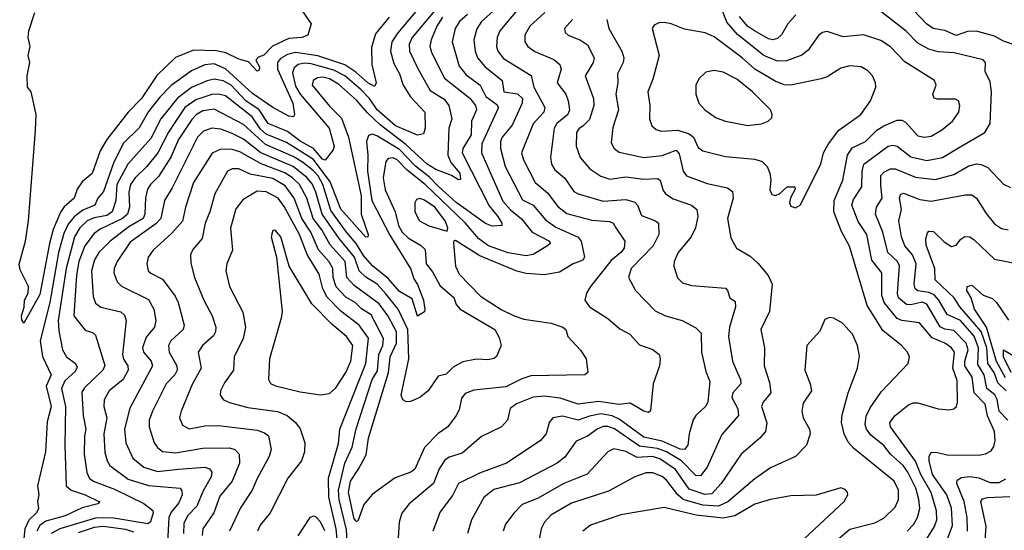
# Model space of a CAD drawing. Extents: x 1308313 to 1441400, y 959662 to 1036319.
# Tile 448 of 656: x 1368376 to 1372728, y 1027679 to 1029933. Entities that reach past the tile are written whole.
import ezdxf

# ---------------------------------------------------------------- set-up
doc = ezdxf.new("R2010")
doc.units = 0

msp = doc.modelspace()

# ---------------------------------------------------------------- linework, layer by layer
at = {"layer": '0CON10XD'}
for points in [[(1370558.6, 1030051.4), (1370416.8, 1029925), (1370396.6, 1029893.4), (1370383, 1029845), (1370388.9, 1029795), (1370399.5, 1029765), (1370434.1, 1029725), (1370507.8, 1029665), (1370515.3, 1029615.3), (1370576.2, 1029606.2), (1370598.6, 1029585), (1370597.4, 1029565), (1370552.2, 1029467.8), (1370509.2, 1029415), (1370500.7, 1029395), (1370500.6, 1029365), (1370522.3, 1029285), (1370598, 1029138), (1370645, 1029113.8), (1370699.9, 1029049.9), (1370745, 1029017), (1370845, 1028973.6), (1370858.2, 1028955), (1370872.1, 1028885), (1370865, 1028870.9), (1370822.5, 1028855), (1370762.2, 1028817.8), (1370693.9, 1028806.1), (1370615, 1028813.3), (1370573.4, 1028823.4), (1370409.9, 1028889.9), (1370301.7, 1028958.3), (1370295, 1028957.5), (1370293, 1028947), (1370302.5, 1028845), (1370319.2, 1028809.2), (1370413.1, 1028713.1), (1370504.1, 1028654.1), (1370561.4, 1028625), (1370605, 1028611.6), (1370725, 1028593.1), (1370777.1, 1028575), (1370790.6, 1028565), (1370798.6, 1028535), (1370854.6, 1028474.6), (1370879.2, 1028435), (1370886.7, 1028375), (1370874.2, 1028365.8), (1370635, 1028360.8), (1370595, 1028347.6), (1370525, 1028311.5), (1370382.7, 1028297.3), (1370345, 1028282.7), (1370328.5, 1028261.5), (1370318.8, 1028211.2), (1370304.6, 1028185), (1370267.8, 1028135), (1370225, 1028105.5), (1370165.2, 1028044.8), (1370122.2, 1027947.8), (1370105, 1027935.3), (1370035, 1027910.9), (1369933.8, 1027836.2), (1369897.2, 1027792.8), (1369871.2, 1027718.8), (1369865, 1027717.1), (1369855, 1027729.2), (1369829.7, 1027845), (1369838.7, 1027895), (1369875, 1027952.1), (1369907.6, 1028012.4), (1369917.9, 1028085), (1370005.9, 1028375), (1370013.6, 1028445), (1370041.4, 1028505), (1370041.9, 1028555), (1370004.7, 1028624.7), (1369965, 1028678.1), (1369855, 1028758.9), (1369821.4, 1028795), (1369814.3, 1028865), (1369748.9, 1028938.9), (1369711, 1029005), (1369673.6, 1029055), (1369645.3, 1029145.3), (1369612.6, 1029205), (1369582.1, 1029235), (1369547.6, 1029257.6), (1369443.4, 1029296.6)], [(1369595.7, 1030015), (1369663.8, 1029915), (1369650, 1029865), (1369622.5, 1029855), (1369565, 1029850), (1369493, 1029817), (1369455, 1029776.7), (1369431.7, 1029768.3), (1369420, 1029755), (1369436, 1029725), (1369435, 1029710), (1369425, 1029705.6), (1369387.1, 1029747.1), (1369345, 1029758.8), (1369287, 1029787), (1369245.8, 1029795.8), (1369145, 1029798.3), (1369064.2, 1029765.8), (1368982.4, 1029687.6), (1368915, 1029585.7), (1368854.8, 1029525), (1368761.1, 1029405), (1368731.2, 1029355), (1368695.7, 1029254.3), (1368652.9, 1029217.1), (1368630.2, 1029185), (1368617.5, 1029145), (1368572.6, 1029107.4), (1368556.7, 1029083.3), (1368523.6, 1029006.4), (1368507.3, 1028945), (1368465, 1028720), (1368395, 1028593.3), (1368385, 1028607.5), (1368383.6, 1028625), (1368396.5, 1028663.5), (1368397.9, 1028695), (1368413.5, 1028725), (1368415.7, 1028755.7), (1368378.3, 1028828.3), (1368374.1, 1028854.1), (1368401.6, 1028955), (1368414.8, 1029045), (1368446.5, 1029445), (1368448.6, 1029515), (1368426.7, 1029615), (1368410.8, 1029635), (1368408.7, 1029685), (1368420.9, 1029745), (1368413.8, 1029775), (1368423, 1029815), (1368414.2, 1029855), (1368415.8, 1029885), (1368443.3, 1029965)], [(1370225, 1029991.1), (1370111.1, 1029855), (1370097, 1029825), (1370098.4, 1029795), (1370138, 1029715), (1370190.3, 1029620.3), (1370252.7, 1029582.7), (1370272.6, 1029555), (1370285.7, 1029495.7), (1370273.5, 1029455), (1370268.3, 1029335), (1370282.1, 1029302.1), (1370321.6, 1029255), (1370325, 1029228), (1370315, 1029226.5), (1370285, 1029245.5), (1370215, 1029271.2), (1370176.9, 1029295), (1370082.9, 1029382.9), (1369969.1, 1029469.1), (1369912.6, 1029522.6), (1369865, 1029578.5), (1369785, 1029649), (1369745, 1029672.2), (1369715, 1029679.5), (1369692.7, 1029677.3), (1369673.8, 1029665), (1369669.3, 1029645), (1369745, 1029550.9), (1369798.2, 1029498.2), (1369828.9, 1029415), (1369885.4, 1029155), (1369885.7, 1029075), (1369915.8, 1028985), (1369915, 1028972.5), (1369905, 1028973.8), (1369796.2, 1029096.2), (1369747.8, 1029217.8), (1369675, 1029316.6), (1369555, 1029391.4), (1369465, 1029428.2), (1369440.6, 1029450.6), (1369403.9, 1029503.9), (1369285, 1029596.6), (1369255.1, 1029605.1), (1369225, 1029603.8), (1369155, 1029580.1), (1369105.6, 1029545), (1369064.5, 1029484.5), (1369033.1, 1029436.9), (1368987, 1029345), (1368938.4, 1029285), (1368886, 1029235), (1368866.3, 1029205), (1368858.1, 1029171.9), (1368861.4, 1029105), (1368853.2, 1029075), (1368830.5, 1029055), (1368731.7, 1029008.3), (1368705, 1028988.6), (1368664.7, 1028935.3), (1368637.1, 1028865), (1368627.1, 1028805), (1368615.6, 1028625.6), (1368665, 1028562.5), (1368700.8, 1028550.8), (1368710.5, 1028540.5), (1368753.1, 1028406.9), (1368744.1, 1028385), (1368661.9, 1028308.1), (1368651.1, 1028288.9), (1368656, 1028185), (1368667.8, 1028125), (1368663, 1028095), (1368661, 1028015), (1368673.1, 1027933.1), (1368685, 1027907.7), (1368705, 1027893.4), (1368795, 1027860.2), (1368925, 1027796.6), (1368965, 1027765.7), (1368966.1, 1027755), (1368953.8, 1027716.2), (1368942.6, 1027707.4), (1368791.6, 1027731.6), (1368715, 1027732.9), (1368553.1, 1027685), (1368515, 1027664.8)], [(1370142.3, 1029987.7), (1370046.7, 1029875), (1370020.9, 1029835), (1370015.2, 1029795.2), (1370029.3, 1029739.3), (1370054.1, 1029695), (1370071.3, 1029645), (1370102.9, 1029592.9), (1370166.7, 1029525), (1370168.6, 1029455), (1370160.3, 1029429.7), (1370135, 1029423.3), (1370037.7, 1029465), (1369955.9, 1029535), (1369922.1, 1029585), (1369885, 1029623.2), (1369812.5, 1029685), (1369765, 1029710.5), (1369665, 1029738.2), (1369635, 1029741), (1369606.4, 1029735), (1369589.4, 1029720.6), (1369581.8, 1029698.2), (1369595, 1029640)], [(1370605, 1030010.5), (1370498.8, 1029885), (1370486.9, 1029855), (1370483.1, 1029815), (1370489.7, 1029795), (1370515, 1029762.2), (1370637.3, 1029687.3), (1370647.8, 1029635), (1370697.1, 1029545), (1370693.3, 1029525), (1370645, 1029473.5), (1370594.1, 1029345), (1370602.4, 1029315), (1370654.5, 1029214.5), (1370708.5, 1029168.5), (1370755, 1029109.1), (1370795, 1029078.3), (1370905, 1029048.4), (1370982.7, 1029042.7), (1370998.9, 1029035), (1371010.4, 1029015), (1371050.9, 1028955), (1371047.5, 1028925), (1371032.8, 1028905), (1370989.9, 1028870.1), (1370899.1, 1028755), (1370880.6, 1028725), (1370874.2, 1028695), (1370894.2, 1028665), (1370975, 1028614.5), (1371028.7, 1028568.7), (1371072.5, 1028545), (1371115, 1028498.1), (1371175, 1028476.4), (1371201.9, 1028455), (1371207.1, 1028435), (1371204.3, 1028405), (1371175.4, 1028324.6), (1371164.4, 1028205.6), (1371155, 1028199.4), (1371135, 1028204), (1371075, 1028240.4), (1371025, 1028234.3), (1370935, 1028247.3), (1370845, 1028234.8), (1370765, 1028262.2), (1370695, 1028270.4), (1370645, 1028266.2), (1370572.4, 1028237.6), (1370543.3, 1028216.7), (1370532.2, 1028165), (1370505.6, 1028135), (1370417.6, 1028092.4), (1370331.1, 1028018.9), (1370275, 1028002.1), (1370255, 1027988.9), (1370230.8, 1027949.2), (1370205, 1027885.5), (1370097.3, 1027795), (1370065.8, 1027754.2), (1370052.7, 1027715), (1370043.9, 1027575)], [(1372298, 1027675), (1372327.6, 1027705), (1372344.6, 1027734.6), (1372353.9, 1027775), (1372350.5, 1027815), (1372336.6, 1027865), (1372302, 1027935), (1372281, 1027965), (1372225.2, 1028015), (1372195, 1028052.4), (1372138.4, 1028098.4), (1372119, 1028125), (1372112.6, 1028145), (1372117.1, 1028182.9), (1372135, 1028218.8), (1372185, 1028291.5), (1372302.5, 1028415), (1372308.6, 1028445), (1372300.6, 1028465), (1372273.3, 1028495), (1372191.3, 1028561.3), (1372121.1, 1028671.1), (1372043.2, 1028933.2), (1372008.3, 1028998.3), (1371973.8, 1029085), (1371975.2, 1029135), (1372014.8, 1029225.2), (1372035.5, 1029334.5), (1372055, 1029367.5), (1372115, 1029396.2), (1372164.3, 1029445), (1372195.2, 1029465), (1372255, 1029489.4), (1372275, 1029489.4), (1372291.2, 1029481.2), (1372345, 1029420.4), (1372375, 1029414.7), (1372405, 1029418.9), (1372450.6, 1029445), (1372498.5, 1029485), (1372526.2, 1029525), (1372531.8, 1029555), (1372525.6, 1029575), (1372511.9, 1029581.9), (1372432.6, 1029582.6), (1372417.6, 1029587.6), (1372412.2, 1029605), (1372426.1, 1029645), (1372419.1, 1029665), (1372288.1, 1029748.1), (1372225, 1029813.2), (1372182.1, 1029842.1), (1372105, 1029866.6), (1372015, 1029858.1), (1371945, 1029881.8), (1371925, 1029876.9), (1371906.2, 1029863.8), (1371860.4, 1029799.6), (1371833.4, 1029776.6), (1371765, 1029752.1), (1371725, 1029750.4), (1371665, 1029774.8), (1371548.2, 1029868.2), (1371502.2, 1029922.2), (1371475, 1029992.2)], [(1370008.5, 1029945), (1369948.6, 1029871.4), (1369930.9, 1029810.9), (1369933, 1029735), (1369951.5, 1029655), (1369945, 1029638.9), (1369915, 1029654.3), (1369861.6, 1029701.6), (1369813.6, 1029733.6), (1369693.4, 1029773.4), (1369595, 1029788.2), (1369559.7, 1029780.3), (1369528.1, 1029761.9), (1369515.4, 1029744.6), (1369514.9, 1029715), (1369583.1, 1029565), (1369591.3, 1029515), (1369586.2, 1029503.8), (1369565, 1029507), (1369495, 1029546.2), (1369405, 1029607.7), (1369285, 1029716.4), (1369235, 1029739.2), (1369195, 1029734.8), (1369135, 1029708), (1369045, 1029643.1), (1368995, 1029591.7), (1368945, 1029528.1), (1368904.3, 1029455.7), (1368833.6, 1029386.4), (1368790, 1029300), (1368745.9, 1029174.1), (1368720.8, 1029145), (1368708.3, 1029115), (1368655, 1029091.8), (1368616.9, 1029063.1), (1368589.7, 1029030.3), (1368571.2, 1028988.8), (1368548, 1028905), (1368509.8, 1028685), (1368466, 1028515), (1368476.7, 1028446.7), (1368515.9, 1028365), (1368492.6, 1028315), (1368514.5, 1028225), (1368497.1, 1028157.1), (1368490, 1028025), (1368454.1, 1027875), (1368461.2, 1027835), (1368454.4, 1027805), (1368459.3, 1027775), (1368449.7, 1027755), (1368416.7, 1027723.3), (1368399.2, 1027685), (1368376.2, 1027465)], [(1370244.1, 1029945), (1370219.1, 1029905), (1370194.7, 1029844.7), (1370188.9, 1029815), (1370197.9, 1029785), (1370253.8, 1029675), (1370365, 1029587.6), (1370391.3, 1029555), (1370395.7, 1029535), (1370372.4, 1029485), (1370371.6, 1029425), (1370334, 1029365), (1370332, 1029345), (1370450.8, 1029110.8), (1370489, 1029065), (1370506.7, 1029035), (1370506.7, 1029025), (1370465, 1029021.2), (1370435, 1029032.9), (1370305, 1029125.8), (1370227.1, 1029197.1), (1370187.5, 1029237.5), (1370125, 1029286.4), (1370055, 1029360.1), (1369955, 1029420.4), (1369935, 1029427.5), (1369917.6, 1029422.4), (1369908.6, 1029395), (1369914.8, 1029335), (1369913.1, 1029265), (1369932.8, 1029135), (1370012.3, 1028982.3), (1370105, 1028831.9), (1370118.3, 1028788.3), (1370134, 1028764), (1370160.6, 1028695), (1370167.1, 1028652.9), (1370165, 1028643.3), (1370135, 1028624), (1370110.5, 1028700.5), (1370055, 1028732.8), (1370005, 1028790.6), (1369935, 1028847), (1369895, 1028892), (1369863.6, 1028945), (1369820, 1028995), (1369751.4, 1029091.4), (1369716.1, 1029205), (1369695, 1029243.2), (1369675, 1029265.4), (1369626.2, 1029305), (1369585, 1029329.2), (1369462.5, 1029382.5), (1369365, 1029470.3), (1369235, 1029537.8), (1369185, 1029531.3), (1369157.4, 1029515), (1369137.1, 1029492.9), (1369078.6, 1029405), (1369044.2, 1029325.8), (1368989.1, 1029240.9), (1368954.1, 1029205.9), (1368941.6, 1029185), (1368932.6, 1029147.4), (1368929.8, 1029075), (1368922.1, 1029055), (1368858.4, 1029018.4), (1368775.8, 1028955), (1368725.4, 1028904.6), (1368706.8, 1028873.2), (1368692.8, 1028825), (1368701.1, 1028711.1), (1368711.5, 1028681.5), (1368735, 1028663.2), (1368822.8, 1028642.8), (1368838.7, 1028628.7), (1368846.8, 1028605), (1368830, 1028455), (1368834.9, 1028434.9), (1368853.7, 1028405), (1368855.7, 1028385), (1368833.5, 1028345), (1368772, 1028295), (1368750, 1028255), (1368748.1, 1028225), (1368761.6, 1028175), (1368748.5, 1028105), (1368751.8, 1028021.8), (1368762.4, 1027985), (1368774.8, 1027964.8), (1368855, 1027904.8), (1368945, 1027875.8), (1369084.7, 1027864.7), (1369092.6, 1027852.6), (1369093.5, 1027835), (1369079.6, 1027800.4), (1369045, 1027758.1), (1369034.8, 1027735), (1369029.1, 1027625)], [(1370355, 1029957), (1370320.2, 1029925), (1370300.5, 1029895), (1370287.4, 1029835), (1370318, 1029728), (1370349.5, 1029689.5), (1370410.8, 1029645), (1370436, 1029595), (1370485, 1029559), (1370492.4, 1029545), (1370418.5, 1029385), (1370416.5, 1029345), (1370511.4, 1029131.4), (1370545, 1029093.1), (1370594.4, 1029054.4), (1370641.4, 1028995), (1370718.2, 1028955), (1370720, 1028945), (1370709.5, 1028935), (1370645, 1028896), (1370615, 1028890), (1370535, 1028904.2), (1370448.4, 1028935), (1370405, 1028965.6), (1370345, 1029036.8), (1370167.8, 1029205), (1370088.3, 1029268.3), (1370045, 1029314), (1370025, 1029323.4), (1370005, 1029320), (1369995, 1029306.9), (1369982.5, 1029235), (1369991.7, 1029181.7), (1370034.9, 1029084.9), (1370050.7, 1029025), (1370066.7, 1028995), (1370095, 1028967.9), (1370147.7, 1028937.7), (1370168.5, 1028918.5), (1370172.2, 1028855), (1370200.3, 1028820.3), (1370235, 1028757.5), (1370295, 1028706.2), (1370305.3, 1028675), (1370322.5, 1028655), (1370475.7, 1028565), (1370495, 1028530), (1370504.2, 1028495), (1370483.4, 1028446.6), (1370472.8, 1028437.2), (1370445, 1028430.8), (1370395, 1028433.9), (1370335, 1028422.5), (1370291.5, 1028398.5), (1370261.3, 1028368.7), (1370225, 1028358.6), (1370181.4, 1028295), (1370144.4, 1028265), (1370102.8, 1028247.2), (1370085, 1028245.7), (1370068.8, 1028255), (1370062, 1028275), (1370096.5, 1028435), (1370091.5, 1028565), (1370048.7, 1028655), (1369995, 1028722.6), (1369956.5, 1028765), (1369905.7, 1028795.7), (1369876.3, 1028825), (1369855.3, 1028885), (1369787.7, 1028967.7), (1369713, 1029075), (1369685, 1029172.5), (1369668.7, 1029208.7), (1369645, 1029236.6), (1369584.4, 1029285), (1369442, 1029345), (1369365, 1029405.2), (1369315, 1029430.2), (1369265, 1029450.4), (1369225, 1029454.8), (1369189.2, 1029440.8), (1369162.6, 1029415), (1369049.3, 1029190.7)], [(1370697.1, 1029965), (1370630.9, 1029905), (1370608.2, 1029865), (1370608.5, 1029835), (1370622.5, 1029815), (1370653.6, 1029793.6), (1370737, 1029757), (1370762.9, 1029735), (1370769.3, 1029715), (1370751.2, 1029655), (1370789.7, 1029605), (1370800, 1029575), (1370805.6, 1029535), (1370799.5, 1029515), (1370750, 1029475), (1370738.8, 1029455), (1370722.2, 1029325), (1370726, 1029295), (1370740.8, 1029270.8), (1370785, 1029233.1), (1370825, 1029175.4), (1370844.3, 1029164.3), (1370955, 1029132), (1371055, 1029139.2), (1371095, 1029127.3), (1371106.6, 1029115), (1371125, 1029068.8), (1371185.9, 1029045.9), (1371198.9, 1029035), (1371201.3, 1028985), (1371175.2, 1028934.8), (1371078.8, 1028835), (1371067.3, 1028795), (1371098.1, 1028738.1), (1371185, 1028648.2), (1371230, 1028625), (1371304.6, 1028604.6), (1371365, 1028572.5), (1371388.7, 1028548.7), (1371389.1, 1028465), (1371409.1, 1028379.1), (1371426.8, 1028335), (1371417.7, 1028245), (1371406.5, 1028225), (1371364.7, 1028185.3), (1371353.3, 1028166.7), (1371334.6, 1028105), (1371329.4, 1028055), (1371314.8, 1028035.2), (1371295, 1028037.1), (1371215, 1028072), (1371135, 1028090.4), (1371025, 1028169.6), (1370995, 1028184.6), (1370945, 1028192.7), (1370895, 1028183), (1370845, 1028165.5), (1370775, 1028181.9), (1370733.1, 1028175), (1370716.2, 1028155), (1370702.7, 1028105), (1370676.2, 1028073.8), (1370527.1, 1027975), (1370408.7, 1027931.3), (1370315.5, 1027885), (1370288.5, 1027831.5), (1370235, 1027759.4), (1370202.3, 1027675)], [(1371806.9, 1029955), (1371770.4, 1029915), (1371743.3, 1029866.7), (1371725, 1029850.4), (1371705, 1029844.7), (1371685, 1029849), (1371623.6, 1029883.6), (1371592.3, 1029905), (1371557, 1029947)], [(1372385, 1027641.2), (1372420, 1027695), (1372429, 1027725), (1372428.6, 1027765), (1372404.5, 1027845), (1372358.6, 1027925), (1372335, 1027984.2), (1372225.4, 1028135), (1372221.5, 1028155), (1372245.5, 1028185), (1372305, 1028232.7), (1372325, 1028241.8), (1372345, 1028241.2), (1372435.5, 1028215.5), (1372485, 1028210), (1372505.5, 1028214.5), (1372516, 1028225), (1372520.6, 1028245), (1372519.4, 1028339.4), (1372500.2, 1028395), (1372507.6, 1028465), (1372495.2, 1028485), (1372465.1, 1028505.1), (1372408.9, 1028528.9), (1372353.1, 1028595), (1372275, 1028605.2), (1372253.8, 1028613.8), (1372196.3, 1028685), (1372186.7, 1028715), (1372186.6, 1028815), (1372142, 1028872), (1372119.8, 1028985), (1372082.2, 1029042.2), (1372054.4, 1029115), (1372061, 1029139), (1372097.9, 1029195), (1372099.4, 1029265), (1372106.9, 1029295), (1372215, 1029375.3), (1372235, 1029379.4), (1372254.8, 1029374.8), (1372315, 1029328.3), (1372385, 1029312.2), (1372455, 1029324.8), (1372525, 1029366.9), (1372641.9, 1029435), (1372665.3, 1029474.7), (1372670.8, 1029615), (1372665, 1029658.8), (1372643.5, 1029705), (1372645.5, 1029745), (1372635, 1029756.4), (1372506.4, 1029786.4), (1372435, 1029791.6), (1372395, 1029802.6), (1372345, 1029829.1), (1372293.5, 1029883.5), (1372175.2, 1029975.2)], [(1372779.7, 1029819.7), (1372725, 1029838.6), (1372685, 1029860.3), (1372605, 1029882.1), (1372565, 1029881.4), (1372515, 1029864.3), (1372465, 1029885.2), (1372413.5, 1029895), (1372383.4, 1029915), (1372325, 1029976.8)], [(1370818.8, 1029935), (1370784.4, 1029895), (1370787.3, 1029877.3), (1370800, 1029865), (1370855, 1029842.5), (1370885, 1029822.1), (1370914.7, 1029765), (1370911.2, 1029745), (1370875.3, 1029685), (1370911.6, 1029585), (1370913.7, 1029555), (1370895, 1029493.3), (1370866, 1029464), (1370848.1, 1029451.9), (1370837.5, 1029435), (1370835.3, 1029375), (1370853.8, 1029325), (1370895.5, 1029275), (1370945, 1029242.8), (1370985, 1029229.7), (1371055, 1029239.5), (1371135, 1029229.6), (1371195, 1029232.3), (1371207.3, 1029225), (1371219.5, 1029179.5), (1371230.9, 1029165), (1371265, 1029142.6), (1371345, 1029114.6), (1371368.2, 1029095), (1371373.1, 1029065), (1371362.3, 1029015), (1371343.6, 1028975), (1371286.4, 1028905), (1371268.5, 1028865), (1371266.7, 1028845), (1371283.7, 1028793.7), (1371305, 1028771.9), (1371345, 1028760), (1371495, 1028748.2), (1371505, 1028738), (1371515, 1028705.8), (1371538.6, 1028688.6), (1371539.2, 1028665), (1371513.4, 1028575), (1371508.7, 1028535), (1371527.2, 1028425), (1371542.9, 1028387.1), (1371562.5, 1028345), (1371563.2, 1028325), (1371527.6, 1028285), (1371523.3, 1028265), (1371550.3, 1028215), (1371552.7, 1028185), (1371479, 1028101), (1371415, 1027956.9), (1371385, 1027919.5), (1371365, 1027920.9), (1371301, 1027985), (1371235, 1028025.1), (1371195, 1028040.4), (1371115, 1028050.4), (1371005, 1028126.6), (1370975, 1028137.3), (1370955, 1028137), (1370927.7, 1028125), (1370886.2, 1028093.8), (1370835, 1028072.3), (1370785, 1028001.5), (1370752.2, 1027975), (1370585, 1027887.4), (1370471.5, 1027858.5), (1370427.2, 1027822.8), (1370372.9, 1027725), (1370355.4, 1027665)], [(1370971.8, 1029935), (1370980, 1029895), (1371036.8, 1029795), (1371046.8, 1029765), (1371043.8, 1029745), (1371018.5, 1029695), (1371019.7, 1029655), (1371010.3, 1029605), (1371022.4, 1029535), (1370997.9, 1029457.9), (1370990.2, 1029390.2), (1371003.1, 1029365), (1371025, 1029347.9), (1371135.3, 1029325.3), (1371215, 1029334), (1371277, 1029357), (1371291.5, 1029341.5), (1371308.2, 1029265), (1371323.8, 1029243.8), (1371415, 1029209.7), (1371505, 1029190.9), (1371526.5, 1029175), (1371529.7, 1029145), (1371504.1, 1029055), (1371519.8, 1028969.8), (1371544, 1028924), (1371605, 1028888.6), (1371638.9, 1028858.9), (1371683.9, 1028803.9), (1371701.5, 1028765), (1371690.4, 1028645), (1371652.1, 1028565), (1371667.9, 1028485), (1371666.7, 1028405), (1371689.5, 1028330.5), (1371696.1, 1028285), (1371661.5, 1028245), (1371654.6, 1028225), (1371677.6, 1028152.4), (1371671.8, 1028115), (1371647.8, 1028085), (1371564.8, 1028015.2), (1371477.1, 1027885), (1371435, 1027838.9), (1371405, 1027836), (1371335, 1027860), (1371275, 1027947.2), (1371205, 1027993.8), (1371173.7, 1028003.7), (1371105, 1027999.6), (1371055, 1028026.7), (1371002, 1028038), (1370975, 1028024.5), (1370883.9, 1027926.1), (1370781.5, 1027885), (1370665, 1027819), (1370597.5, 1027792.5), (1370562.3, 1027755), (1370523.7, 1027706.3), (1370512.9, 1027675)], [(1371805, 1029102.5), (1371825.8, 1029115), (1371917.5, 1029295), (1371929.2, 1029345), (1371950.6, 1029385), (1371996.5, 1029445), (1372093.8, 1029515), (1372136.2, 1029575), (1372159.5, 1029635), (1372158.9, 1029655), (1372145.6, 1029685), (1372125, 1029707.1), (1372095, 1029725.6), (1372045, 1029729.4), (1372005, 1029719.4), (1371945, 1029681.8), (1371918.1, 1029671.9), (1371785, 1029644.7), (1371755, 1029646.3), (1371715, 1029661.7), (1371625.3, 1029715), (1371570, 1029765), (1371445, 1029858), (1371405.2, 1029875.2), (1371315, 1029892.2), (1371255, 1029914.6), (1371225, 1029921.8), (1371200.4, 1029919.6), (1371180.4, 1029909.6), (1371171.4, 1029895), (1371203.1, 1029775), (1371175, 1029671.2), (1371151.8, 1029615), (1371161.5, 1029555), (1371159.1, 1029495), (1371170, 1029465), (1371188.8, 1029448.8), (1371211.2, 1029441.2), (1371285, 1029445.8), (1371335, 1029429.5), (1371354.1, 1029414.1), (1371375, 1029369.5), (1371395, 1029353.9), (1371495, 1029328.9), (1371625, 1029316.8), (1371657.1, 1029307.1), (1371679.4, 1029285), (1371691.5, 1029255), (1371696.7, 1029225), (1371692.1, 1029182.1), (1371700.9, 1029160.9), (1371715, 1029157.1), (1371735, 1029164.4), (1371767.5, 1029195), (1371802.5, 1029195), (1371803.8, 1029185), (1371783.4, 1029146.6), (1371779.2, 1029125), (1371785, 1029110), (1371805, 1029102.5)], [(1371595, 1029466.5), (1371655, 1029473.3), (1371684.4, 1029485.6), (1371699.7, 1029500.3), (1371702, 1029515), (1371694.2, 1029535), (1371614.5, 1029615), (1371545, 1029670.8), (1371485, 1029701.8), (1371445, 1029709.5), (1371408.7, 1029701.3), (1371377.4, 1029672.6), (1371364.4, 1029645), (1371364.4, 1029605), (1371378.1, 1029565), (1371404.2, 1029535), (1371455, 1029500.5), (1371495.4, 1029485.4), (1371595, 1029466.5)], [(1369595, 1029640), (1369615.1, 1029605), (1369744.2, 1029455), (1369765.8, 1029374.2), (1369760.9, 1029359.1), (1369726.6, 1029313.4), (1369715, 1029317), (1369675, 1029364.9), (1369615, 1029397.4), (1369560.2, 1029440.2), (1369475, 1029475.2), (1369434, 1029535), (1369375, 1029575.7), (1369310.6, 1029645), (1369275, 1029663.4), (1369235, 1029670.3), (1369205, 1029663.8), (1369135, 1029633.8), (1369073.5, 1029586.5), (1368999.6, 1029495), (1368955, 1029408.8), (1368854.1, 1029295.9), (1368805.2, 1029205.2), (1368800.8, 1029135), (1368784.8, 1029085), (1368761.7, 1029068.3), (1368705, 1029059.1), (1368674.7, 1029045.3), (1368642.3, 1029015), (1368617.9, 1028975), (1368581.6, 1028835), (1368546.4, 1028605), (1368548.8, 1028558.8), (1368565.3, 1028475), (1368583.4, 1028445), (1368622.5, 1028415), (1368629.5, 1028399.5), (1368620.9, 1028379.1), (1368575, 1028338.4), (1368560.2, 1028305), (1368578.2, 1028225), (1368575.2, 1028055), (1368581.8, 1027875), (1368602.9, 1027855), (1368666.2, 1027835), (1368726, 1027806), (1368730, 1027805), (1368721.2, 1027795), (1368652.2, 1027777.8), (1368577.6, 1027742.4), (1368491.1, 1027718.9), (1368465, 1027700.2), (1368452.3, 1027675)], [(1369443.4, 1029296.6), (1369349.2, 1029349.2), (1369315, 1029360.2), (1369265, 1029361.9), (1369226.6, 1029343.4), (1369144.2, 1029215), (1369108.8, 1029105), (1369096, 1029044), (1369049, 1028991), (1368965.4, 1028915), (1368943.8, 1028885), (1368937.9, 1028855), (1368944.4, 1028825), (1368955, 1028813.5), (1369007.7, 1028787.7), (1369063.1, 1028713.1), (1369076.3, 1028685), (1369102.7, 1028585), (1369098, 1028565), (1369044.7, 1028515), (1369034.1, 1028495), (1369036.6, 1028465), (1369070, 1028405), (1369072.5, 1028385), (1369061.9, 1028365), (1369024.2, 1028325), (1368962.6, 1028205), (1368947.8, 1028165), (1368947.8, 1028135), (1368971.1, 1028065), (1368985, 1028043.6), (1369006.6, 1028026.6), (1369065, 1028020.6), (1369185, 1028041.6), (1369303.4, 1028043.4), (1369326.7, 1028035), (1369346.4, 1028015), (1369347.1, 1027975), (1369315, 1027895.4), (1369261, 1027829), (1369233.9, 1027755), (1369185.8, 1027685), (1369183, 1027655)], [(1372470.5, 1027625), (1372499.6, 1027700.4), (1372494.4, 1027775.6), (1372474.2, 1027835), (1372410.8, 1027925), (1372395.3, 1027984.7), (1372395.4, 1028005), (1372405, 1028022.9), (1372432.3, 1028022.3), (1372475, 1028011.1), (1372615, 1028010.4), (1372645, 1028015.5), (1372670.2, 1028029.8), (1372682.1, 1028047.9), (1372687.6, 1028075), (1372684.7, 1028115), (1372653.4, 1028183.4), (1372643.7, 1028235), (1372595.2, 1028285), (1372585.8, 1028355), (1372553.2, 1028405), (1372553, 1028425), (1372568.6, 1028475), (1372558.9, 1028505), (1372505, 1028560.7), (1372465, 1028566.6), (1372445, 1028576.9), (1372385, 1028677.8), (1372365, 1028685.9), (1372315, 1028674.5), (1372295.8, 1028675.8), (1372260.4, 1028705), (1372256.4, 1028726.4), (1372265, 1028847.1), (1372256.1, 1028866.1), (1372212.4, 1028905), (1372190.9, 1028995), (1372158.9, 1029075), (1372162.5, 1029105), (1372188.1, 1029145), (1372182.5, 1029202.5), (1372181.9, 1029245), (1372195, 1029260.7), (1372225, 1029275.3), (1372245, 1029274.7), (1372335, 1029238.1), (1372421.9, 1029228.1), (1372505, 1029249.6), (1372571.2, 1029288.8), (1372605, 1029296.6), (1372625, 1029294.6), (1372655, 1029280.4), (1372725, 1029206.7), (1372755, 1029192.2)], [(1369829, 1027525), (1369821.2, 1027681.2), (1369787.4, 1027815), (1369784.7, 1027855.3), (1369812.9, 1027975), (1369845.2, 1028045), (1369863.6, 1028126.4), (1369933.4, 1028345), (1369956.9, 1028383.1), (1369963.4, 1028455), (1369981.2, 1028495), (1369983.4, 1028525), (1369930.1, 1028630.1), (1369887.2, 1028657.2), (1369858.8, 1028685), (1369818.3, 1028708.3), (1369775, 1028753.3), (1369761.3, 1028795), (1369760.8, 1028835), (1369743.6, 1028863.6), (1369697.3, 1028917.3), (1369662.8, 1028995), (1369622.8, 1029055), (1369589.3, 1029145), (1369549.7, 1029199.7), (1369495, 1029231.9), (1369395, 1029251.5), (1369345, 1029274.2), (1369315.8, 1029274.2), (1369295, 1029263.8), (1369238.2, 1029165), (1369216.7, 1029085), (1369196.2, 1029035), (1369183.3, 1028966.7), (1369140.9, 1028919.1), (1369131.2, 1028895), (1369132, 1028858), (1369148.7, 1028795), (1369189.7, 1028695), (1369226.7, 1028625), (1369242.8, 1028575), (1369241.3, 1028555), (1369232, 1028538), (1369184.5, 1028495), (1369165.5, 1028465), (1369178.4, 1028395), (1369137.8, 1028322.2), (1369090, 1028205), (1369082.9, 1028175), (1369095, 1028142.9), (1369125, 1028126.2), (1369195, 1028140.3), (1369255, 1028141.4), (1369425, 1028120), (1369458.4, 1028108.4), (1369475.2, 1028095.2), (1369487.3, 1028035), (1369478.2, 1028005), (1369425, 1027906.7), (1369404.1, 1027855), (1369351.9, 1027778.1), (1369302.8, 1027675)], [(1369049.3, 1029190.7), (1369015.7, 1029135), (1368999.3, 1029055), (1368978.1, 1029031.9), (1368865, 1028950.8), (1368807.1, 1028865), (1368794.1, 1028835), (1368792.8, 1028815), (1368806.2, 1028776.2), (1368826, 1028756), (1368945, 1028698.2), (1368968.4, 1028655), (1368977.6, 1028605), (1368971.6, 1028575), (1368935, 1028530.9), (1368919.2, 1028485), (1368922.8, 1028465), (1368956.5, 1028425), (1368963.3, 1028405), (1368862.4, 1028217.6), (1368839, 1028125), (1368844.8, 1028064.8), (1368876.6, 1027996.6), (1368925, 1027957.1), (1368985, 1027938), (1369078.7, 1027948.7), (1369195, 1027957.2), (1369215, 1027950.4), (1369226, 1027935), (1369222.5, 1027915), (1369186.5, 1027853.5), (1369158.4, 1027785), (1369118.3, 1027741.7), (1369101.4, 1027708.6), (1369100, 1027665)], [(1369791.4, 1027521.4), (1369774.6, 1027685), (1369742.7, 1027825), (1369741, 1027909), (1369785, 1028062.5), (1369791.3, 1028125), (1369905.5, 1028415), (1369917.5, 1028527.5), (1369877.1, 1028585), (1369795, 1028646.5), (1369735, 1028708.1), (1369716.4, 1028745), (1369699, 1028809), (1369647.1, 1028897.1), (1369612.2, 1028985), (1369545, 1029108.2), (1369518.6, 1029145), (1369465, 1029173.8), (1369425, 1029175.8), (1369361.8, 1029138.2), (1369331.9, 1029098.1), (1369307.7, 1029012.3), (1369317.1, 1028915), (1369290.9, 1028855), (1369287.9, 1028825), (1369302.9, 1028755), (1369362.4, 1028642.4), (1369374, 1028575), (1369363.2, 1028525), (1369324.6, 1028445), (1369320.8, 1028385), (1369280.6, 1028329.4), (1369263.8, 1028295), (1369261.5, 1028275), (1369277.1, 1028255), (1369302.9, 1028242.9), (1369385, 1028221), (1369515, 1028203.2), (1369558.9, 1028185), (1369594.5, 1028155), (1369616.4, 1028126.4), (1369636.2, 1028065), (1369635.5, 1028025), (1369621.2, 1027985), (1369560.9, 1027909.1), (1369483.2, 1027755), (1369439.5, 1027700.5), (1369427.5, 1027675)], [(1372743, 1028165), (1372705.3, 1028205.3), (1372696.2, 1028256.2), (1372686.2, 1028276.2), (1372650.5, 1028305), (1372639.1, 1028365), (1372610.3, 1028410.3), (1372613.3, 1028485), (1372595, 1028536.2), (1372535, 1028604.6), (1372475, 1028630.9), (1372437.8, 1028695), (1372418, 1028718), (1372395, 1028728.8), (1372346.4, 1028736.4), (1372333.5, 1028745), (1372330.2, 1028765), (1372338.5, 1028855), (1372322.7, 1028895), (1372288.4, 1028935), (1372273.5, 1028975), (1372261.2, 1029045), (1372273, 1029095), (1372264.3, 1029145.7), (1372268.9, 1029161.1), (1372282.7, 1029167.3), (1372355, 1029139.7), (1372405, 1029131.4), (1372555, 1029159.3), (1372585, 1029159.6), (1372605, 1029145.6), (1372647, 1029077), (1372685, 1029031.5), (1372715, 1029010.9), (1372745.3, 1029004.7)], [(1370265, 1029000), (1370267.8, 1029015), (1370255.9, 1029045), (1370211.4, 1029105), (1370165, 1029137.1), (1370145, 1029143.8), (1370130.2, 1029139.8), (1370122.3, 1029125), (1370123.1, 1029085), (1370143.8, 1029045), (1370185, 1029022.9), (1370265, 1029000)], [(1369705, 1028276.9), (1369745, 1028282.1), (1369772.7, 1028307.3), (1369817.3, 1028375), (1369839.4, 1028425), (1369848.9, 1028495), (1369821.2, 1028535), (1369757.1, 1028587.1), (1369668, 1028678), (1369567.5, 1028845), (1369530.8, 1028975), (1369505, 1029003.3), (1369495, 1029002.5), (1369488, 1028975), (1369511.2, 1028885), (1369535.5, 1028645), (1369531.8, 1028615), (1369479.6, 1028435), (1369475.5, 1028345), (1369485, 1028327.1), (1369506.1, 1028316.1), (1369615, 1028290.7), (1369705, 1028276.9)], [(1372736.8, 1028295), (1372699.2, 1028329.2), (1372683.7, 1028375), (1372654.4, 1028415), (1372650.3, 1028485), (1372625, 1028555.9), (1372531.5, 1028665), (1372506.3, 1028705), (1372422.6, 1028785), (1372421.5, 1028835), (1372382.1, 1028937.9), (1372380.4, 1028965), (1372388.3, 1028991.7), (1372395, 1028999.2), (1372415, 1028997.8), (1372462.2, 1028952.2), (1372495, 1028932.2), (1372515, 1028937.5), (1372535.5, 1028964.5), (1372553.4, 1028976.6), (1372575, 1028974.5), (1372595, 1028961.8), (1372685, 1028875.4), (1372790, 1028855)], [(1372732.5, 1028352.5), (1372693.9, 1028423.9), (1372649.2, 1028575), (1372596.6, 1028655), (1372581.1, 1028705), (1372562.1, 1028737.9), (1372564.4, 1028755), (1372585, 1028761.1), (1372635, 1028716.9), (1372675, 1028702.2), (1372694.1, 1028684.1), (1372746.9, 1028606.9)], [(1371997.2, 1027642.8), (1372045, 1027683.7), (1372155, 1027711.6), (1372195, 1027732.3), (1372245, 1027781.1), (1372260.7, 1027815), (1372260.8, 1027855), (1372241.1, 1027895), (1372061.7, 1028041.7), (1372037.7, 1028067.7), (1372019.6, 1028105), (1372008.9, 1028155), (1372011.7, 1028188.3), (1372037.1, 1028285), (1372078.9, 1028395), (1372087.4, 1028447.4), (1372079.4, 1028495), (1372056.5, 1028545), (1372013.4, 1028593.4), (1371975, 1028616), (1371955, 1028618), (1371935, 1028608.8), (1371912.6, 1028557.4), (1371855.8, 1028495), (1371846, 1028385), (1371870, 1028325), (1371875.6, 1028295), (1371839.6, 1028240.4), (1371832.5, 1028205), (1371838.9, 1028175), (1371866.9, 1028125), (1371869.4, 1028105), (1371854.3, 1028055), (1371805.7, 1028005), (1371695, 1027953.8), (1371625, 1027906.2), (1371505.4, 1027804.6), (1371465, 1027785.4), (1371395, 1027789), (1371308.1, 1027815), (1371284.8, 1027835), (1371235, 1027900.3), (1371215, 1027915.8), (1371175, 1027932.8), (1371145, 1027932.7), (1371094.7, 1027915.3), (1370978.9, 1027851.1), (1370815, 1027798.6), (1370724, 1027746), (1370695.3, 1027714.7), (1370680.4, 1027685), (1370673.8, 1027645)], [(1372758, 1028375), (1372724.9, 1028445), (1372724.3, 1028475.7), (1372795, 1028434.2)], [(1372565.6, 1027675), (1372563.2, 1027735), (1372550.8, 1027805), (1372518.8, 1027885), (1372519.7, 1027900.3), (1372538.2, 1027911.8), (1372575, 1027916.7), (1372615, 1027910.6), (1372665, 1027889.8), (1372705, 1027890), (1372735, 1027906.1)], [(1371845, 1027642.5), (1372020, 1027805), (1372036, 1027835), (1372035, 1027847.5), (1372025, 1027858.8), (1372005, 1027865.8), (1371896.4, 1027833.6), (1371785, 1027830), (1371695, 1027814), (1371625, 1027793.5), (1371537.1, 1027742.9), (1371485, 1027732.6), (1371365.4, 1027745.4), (1371225, 1027779.7), (1371033.3, 1027746.7)], [(1372640.9, 1027595), (1372647.5, 1027695), (1372624.8, 1027805), (1372632, 1027818), (1372653.5, 1027823.5), (1372752.6, 1027827.4)], [(1369725, 1027675.6), (1369705, 1027715.6), (1369685, 1027738.6), (1369675, 1027741.4), (1369658.8, 1027735), (1369605.4, 1027654.6)], [(1371033.3, 1027746.7), (1370898.3, 1027701.7), (1370865.6, 1027675)], [(1368880.9, 1027670.9), (1368845, 1027681.7), (1368745, 1027694.9), (1368705, 1027691.5), (1368635, 1027666.8)]]:
    msp.add_lwpolyline(points, dxfattribs=at)

doc.saveas('drawing.dxf')
